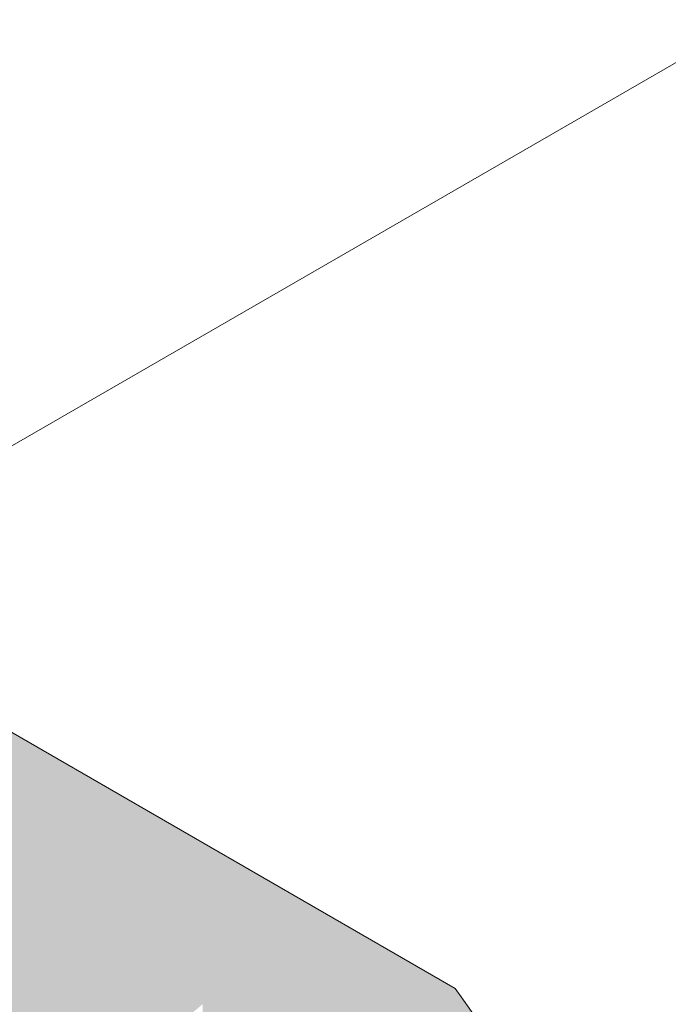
# Model space of a CAD drawing. Header units: millimetres. Extents: x 2 to 902, y -447 to 199.
# Tile 301 of 656: x 82.124 to 82.29, y 67.684 to 67.935. Entities that reach past the tile are written whole.
import ezdxf

# ---------------------------------------------------------------- set-up
doc = ezdxf.new("R2010")
doc.units = ezdxf.units.MM
doc.header["$MEASUREMENT"] = 0
doc.layers.add('AF-Registro', color=9, linetype='Continuous', lineweight=18)
doc.layers.add('Cotas', color=1, linetype='Continuous', lineweight=0)

msp = doc.modelspace()

# ---------------------------------------------------------------- hatches: boundary and pattern name
at = {"layer": 'AF-Registro', "linetype": 'Continuous'}
msp.add_hatch(color=254, dxfattribs=at).paths.add_polyline_path([(82.07799, 67.76965), (82.04277, 67.75796), (82.03705, 67.75325), (82.05786, 67.74123), (82.03705, 67.75325), (82.00754, 67.72897), (81.97841, 67.68771), (82.08858, 67.5673), (82.09128, 67.56785), (82.10505, 67.57063), (82.10671, 67.5897), (82.10505, 67.57063), (82.17094, 67.58395), (82.11946, 67.60776), (82.1087, 67.61273), (82.10658, 67.61371), (82.10869, 67.61273), (82.11946, 67.60776), (82.12734, 67.62807), (82.12797, 67.6297), (82.12734, 67.62807), (82.11946, 67.60776), (82.14276, 67.64077), (82.13687, 67.65265), (82.13572, 67.65497), (82.16523, 67.67925), (82.17094, 67.68395), (82.17094, 67.68068), (82.17094, 67.66395), (82.18637, 67.67664), (82.1876, 67.67766), (82.18637, 67.67664), (82.17094, 67.66395), (82.14276, 67.64077), (82.11946, 67.60776), (82.10505, 67.57063), (82.10203, 67.5358), (82.11094, 67.50931), (82.13021, 67.49572), (82.15887, 67.47917), (82.15931, 67.47942), (82.15887, 67.47917), (82.16364, 67.47642), (82.16412, 67.47645), (82.16364, 67.47642), (82.17177, 67.47172), (82.16499, 67.4765), (82.16016, 67.47991), (82.16499, 67.4765), (82.17177, 67.47172), (82.17425, 67.47709), (82.18115, 67.49203), (82.1525, 67.48531), (82.18115, 67.49203), (82.17177, 67.47172), (82.19449, 67.47316), (82.19809, 67.47339), (82.20333, 67.50483), (82.19449, 67.47735), (82.19449, 67.49973), (82.19449, 67.47735), (82.20333, 67.50483), (82.20619, 67.522), (82.20189, 67.52448), (82.19734, 67.52711), (82.19449, 67.52093), (82.19734, 67.52711), (82.19449, 67.52876), (82.19229, 67.53003), (82.18966, 67.53154), (82.18543, 67.53399), (82.18966, 67.53154), (82.19229, 67.53003), (82.19449, 67.52876), (82.19449, 67.53755), (82.19449, 67.54737), (82.1799, 67.53718), (82.19449, 67.54737), (82.19449, 67.55632), (82.17551, 67.53972), (82.15914, 67.54917), (82.14359, 67.51181), (82.14661, 67.54664), (82.16102, 67.58376), (82.14971, 67.55461), (82.14661, 67.54664), (82.14625, 67.54251), (82.15706, 67.54875), (82.15846, 67.54956), (82.15609, 67.55092), (82.15846, 67.54956), (82.17794, 67.5608), (82.1925, 67.56921), (82.17794, 67.5608), (82.15846, 67.54956), (82.15706, 67.54875), (82.14625, 67.54251), (82.14359, 67.51181), (82.15914, 67.54917), (82.17551, 67.53972), (82.19449, 67.55632), (82.19449, 67.56829), (82.19449, 67.57036), (82.20448, 67.57613), (82.19449, 67.59628), (82.18432, 67.61677), (82.20448, 67.57613), (82.2125, 67.58076), (82.22052, 67.58539), (82.2125, 67.63996), (82.22052, 67.58539), (82.24068, 67.64931), (82.2236, 67.59515), (82.22777, 67.59275), (82.2236, 67.59515), (82.22052, 67.58539), (82.22694, 67.58909), (82.22853, 67.59231), (82.22694, 67.58909), (82.23052, 67.59116), (82.23146, 67.59061), (82.23251, 67.59231), (82.23146, 67.59061), (82.2397, 67.58586), (82.25891, 67.60416), (82.26794, 67.61277), (82.25939, 67.60783), (82.2586, 67.60737), (82.25939, 67.60783), (82.25634, 67.63085), (82.25939, 67.60783), (82.26794, 67.61277), (82.2397, 67.58586), (82.25276, 67.57832), (82.27512, 67.56541), (82.2814, 67.59138), (82.27875, 67.61901), (82.27839, 67.62272), (82.26398, 67.64321), (82.25463, 67.64861), (82.25492, 67.64558), (82.25463, 67.64861), (82.22242, 67.6672), (82.19912, 67.67331), (82.20502, 67.69199), (82.19912, 67.67331), (82.22242, 67.6672), (82.20722, 67.6938), (82.21578, 67.67883), (82.22242, 67.6672), (82.17094, 67.58395), (82.2506, 67.65983), (82.23319, 67.68461), (82.2506, 67.65983), (82.2533, 67.6624), (82.23654, 67.68572), (82.2533, 67.6624), (82.23684, 67.68582), (82.2353, 67.68802), (82.20837, 67.69475), (82.2353, 67.68802), (82.20867, 67.69499), (82.20617, 67.69564), (82.2353, 67.68802), (82.10712, 67.76202)])

# ---------------------------------------------------------------- linework, layer by layer
at = {"layer": 'AF-Registro'}
for p, q in [((82.2353, 67.68802), (82.10712, 67.76202)), ((82.23684, 67.68582), (82.2353, 67.68802)), ((82.2533, 67.6624), (82.23684, 67.68582))]:
    msp.add_line(p, q, dxfattribs=at)
at = {"layer": 'Cotas'}
msp.add_lwpolyline([(81.93679, 67.71913), (82.8103, 68.22345), (84.34163, 68.22345)], dxfattribs=at)

doc.saveas('drawing.dxf')
